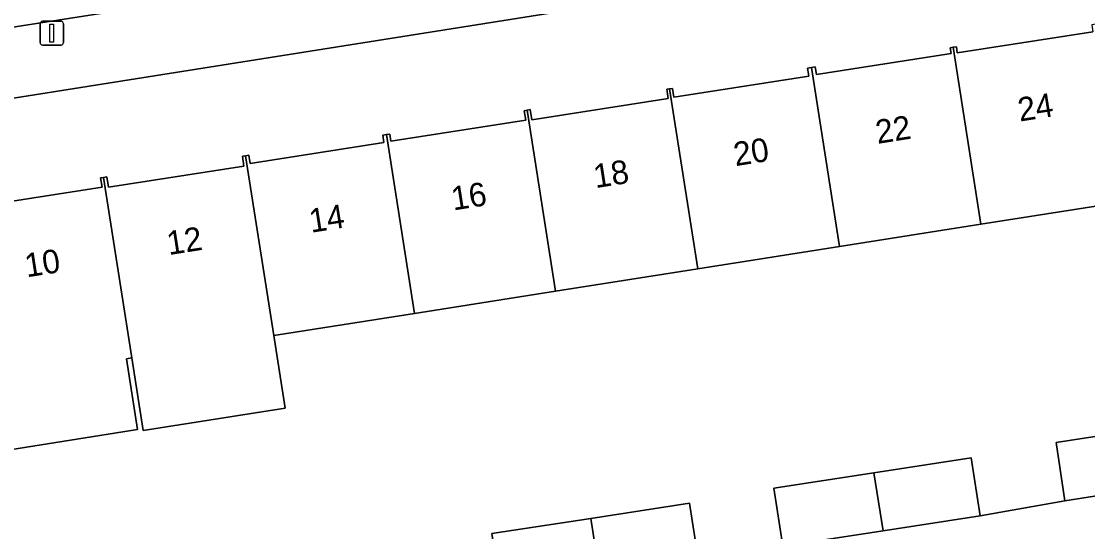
# Model space of a CAD drawing. Extents: x 160077 to 160948, y 386481 to 387498.
# Drawn here: x 160689.61 to 160734.61, y 387042.82 to 387064.36 of the extents above; entities that cross this region are included whole.
import ezdxf

# ---------------------------------------------------------------- set-up
doc = ezdxf.new("R2010")
doc.units = 0
for name, color, linetype in [('IMGEO_Erf', 7, 'Continuous'), ('IMGEO_Lichtmast', 7, 'Continuous'), ('IMGEO_Pand', 7, 'Continuous'), ('IMGEO_Pand_nummerreeks', 7, 'Continuous'), ('IMGEO_Rijbaan_lokaal_open', 7, 'Continuous'), ('IMGEO_Voetpad_open', 7, 'Continuous')]:
    doc.layers.add(name, color=color, linetype=linetype)

msp = doc.modelspace()

# ---------------------------------------------------------------- linework, layer by layer
at = {"layer": 'IMGEO_Erf'}
for points in [[(160764.317, 387073.021), (160659.872, 387056.455), (160657.715, 387056.101)], [(160687.242, 387056.467), (160693.017, 387057.367), (160692.957, 387057.752), (160693.085, 387057.772), (160693.217, 387057.793), (160693.284, 387057.36), (160699.003, 387058.252), (160698.939, 387058.664), (160699.075, 387058.685), (160699.211, 387058.706), (160699.264, 387058.362), (160704.913, 387059.243), (160704.864, 387059.555), (160705.015, 387059.579), (160705.163, 387059.602), (160705.21, 387059.303), (160710.896, 387060.19), (160710.834, 387060.59), (160710.96, 387060.614), (160711.087, 387060.638), (160711.153, 387060.207), (160716.907, 387061.104), (160716.846, 387061.496), (160716.965, 387061.514), (160717.086, 387061.533), (160717.144, 387061.161), (160722.843, 387062.05), (160722.79, 387062.389), (160722.95, 387062.414), (160723.109, 387062.439), (160723.16, 387062.112), (160728.844, 387062.999), (160728.806, 387063.245), (160728.938, 387063.266), (160729.068, 387063.286), (160729.108, 387063.026), (160734.834, 387063.919)], [(160736.125, 387056.748), (160730.108, 387055.8), (160724.134, 387054.859), (160718.156, 387053.918), (160712.157, 387052.974), (160706.197, 387052.035), (160700.264, 387051.101), (160700.746, 387048.03), (160694.759, 387047.087), (160694.278, 387050.158), (160694.045, 387050.121), (160694.516, 387047.128), (160688.856, 387046.238), (160688.385, 387049.231), (160688.248, 387049.209), (160688.67, 387046.518), (160682.655, 387045.571), (160682.233, 387048.262), (160676.304, 387047.328), (160670.322, 387046.386), (160669.128, 387046.198), (160664.187, 387045.427), (160663.007, 387052.985)], [(160685.614, 387039.088), (160689.734, 387039.739), (160693.9, 387040.398), (160694.288, 387037.947), (160697.738, 387038.492), (160697.759, 387038.359), (160709.848, 387040.286), (160709.47, 387042.737), (160713.641, 387043.38), (160717.811, 387044.023), (160718.189, 387041.572), (160721.75, 387042.207), (160721.372, 387044.658), (160725.59, 387045.309), (160729.694, 387045.942), (160730.072, 387043.491), (160733.651, 387044.129), (160733.274, 387046.58), (160737.649, 387047.255)]]:
    msp.add_lwpolyline(points, dxfattribs=at)
at = {"layer": 'IMGEO_Lichtmast'}
for p, q in [((160690.401, 387063.463), (160690.401, 387064.263)), ((160690.401, 387064.263), (160690.401, 387063.463)), ((160690.501, 387064.363), (160691.291, 387064.363)), ((160691.291, 387064.363), (160690.501, 387064.363)), ((160691.391, 387064.263), (160691.391, 387063.463)), ((160691.391, 387063.463), (160691.391, 387064.263)), ((160691.291, 387063.363), (160690.501, 387063.363)), ((160690.501, 387063.363), (160691.291, 387063.363))]:
    msp.add_line(p, q, dxfattribs=at)
msp.add_lwpolyline([(160690.821, 387064.238), (160690.971, 387064.238), (160690.971, 387063.488), (160690.821, 387063.488), (160690.821, 387064.238)], dxfattribs=at)
for centre, start, end in [((160690.501, 387064.263), 90, 180), ((160690.501, 387064.263), 90, 180), ((160691.291, 387064.263), 0, 90), ((160691.291, 387064.263), 360, 90), ((160690.501, 387063.463), 180, 270), ((160690.501, 387063.463), 180, 270), ((160691.291, 387063.463), 270, 0), ((160691.291, 387063.463), 270, 0)]:
    msp.add_arc(centre, 0.1, start, end, dxfattribs=at)
at = {"layer": 'IMGEO_Pand'}
for points in [[(160734.95, 387064.242), (160734.787, 387064.217), (160734.834, 387063.919), (160729.108, 387063.026), (160729.068, 387063.286), (160728.938, 387063.266), (160730.108, 387055.8), (160736.125, 387056.748)], [(160724.134, 387054.859), (160730.108, 387055.8), (160728.938, 387063.266), (160728.806, 387063.245), (160728.844, 387062.999), (160723.16, 387062.112), (160723.109, 387062.439), (160722.95, 387062.414)], [(160722.95, 387062.414), (160722.79, 387062.389), (160722.843, 387062.05), (160717.144, 387061.161), (160717.086, 387061.533), (160716.965, 387061.514), (160718.156, 387053.918), (160724.134, 387054.859)], [(160716.965, 387061.514), (160716.846, 387061.496), (160716.907, 387061.104), (160711.153, 387060.207), (160711.087, 387060.638), (160710.96, 387060.614), (160712.157, 387052.974), (160718.156, 387053.918)], [(160706.197, 387052.035), (160712.157, 387052.974), (160710.96, 387060.614), (160710.834, 387060.59), (160710.896, 387060.19), (160705.21, 387059.303), (160705.163, 387059.602), (160705.015, 387059.579)], [(160700.264, 387051.101), (160706.197, 387052.035), (160705.015, 387059.579), (160704.864, 387059.555), (160704.913, 387059.243), (160699.264, 387058.362), (160699.211, 387058.706), (160699.075, 387058.685)], [(160699.075, 387058.685), (160698.939, 387058.664), (160699.003, 387058.252), (160693.284, 387057.36), (160693.217, 387057.793), (160693.085, 387057.772), (160694.278, 387050.158), (160694.759, 387047.087), (160700.746, 387048.03), (160700.264, 387051.101)], [(160693.085, 387057.772), (160692.957, 387057.752), (160693.017, 387057.367), (160687.242, 387056.467), (160687.186, 387056.825), (160687.058, 387056.805), (160688.248, 387049.209), (160688.385, 387049.231), (160688.856, 387046.238), (160694.516, 387047.128), (160694.045, 387050.121), (160694.278, 387050.158)], [(160733.274, 387046.58), (160733.651, 387044.129), (160738.035, 387044.805), (160737.649, 387047.255)], [(160730.072, 387043.491), (160729.694, 387045.942), (160725.59, 387045.309), (160725.976, 387042.859)], [(160721.372, 387044.658), (160721.75, 387042.207), (160725.976, 387042.859), (160725.59, 387045.309)], [(160718.189, 387041.572), (160717.811, 387044.023), (160713.641, 387043.38), (160714.027, 387040.93)], [(160709.47, 387042.737), (160709.848, 387040.286), (160714.027, 387040.93), (160713.641, 387043.38)]]:
    msp.add_lwpolyline(points, close=True, dxfattribs=at)
at = {"layer": 'IMGEO_Rijbaan_lokaal_open'}
msp.add_lwpolyline([(160701.47, 387073.263), (160683.343, 387070.392), (160657.001, 387066.193), (160654.925, 387065.876), (160656.065, 387058.898), (160658.172, 387059.228), (160660.387, 387059.554), (160685.645, 387063.559), (160708.737, 387067.166)], dxfattribs=at)
at = {"layer": 'IMGEO_Voetpad_open'}
for points in [[(160657.715, 387056.101), (160659.872, 387056.455), (160764.317, 387073.021)], [(160708.737, 387067.166), (160685.645, 387063.559), (160660.387, 387059.554), (160658.172, 387059.228), (160656.065, 387058.898), (160655.091, 387058.745), (160655.916, 387053.83)], [(160738.035, 387044.805), (160733.651, 387044.129), (160730.072, 387043.491), (160725.976, 387042.859), (160721.75, 387042.207), (160718.189, 387041.572), (160714.027, 387040.93), (160709.848, 387040.286), (160697.759, 387038.359), (160697.978, 387036.986), (160704.396, 387038.01), (160704.874, 387035.014), (160705.351, 387032.019), (160705.829, 387029.024), (160706.306, 387026.029), (160706.784, 387023.033), (160707.261, 387020.038), (160708.265, 387013.744), (160701.847, 387012.721), (160698.827, 387012.239), (160695.806, 387011.757), (160692.786, 387011.276), (160689.765, 387010.794), (160688.762, 387017.088)]]:
    msp.add_lwpolyline(points, dxfattribs=at)

# ---------------------------------------------------------------- texts
at = {"layer": 'IMGEO_Pand_nummerreeks'}
for s, rotation, p in [('24', 8.9195, (160731.744, 387060.129)), ('22', 8.9195, (160725.741, 387059.187)), ('20', 8.9195, (160719.748, 387058.247)), ('18', 8.9195, (160713.838, 387057.319)), ('16', 8.9195, (160707.835, 387056.376)), ('14', 8.9195, (160701.836, 387055.435)), ('12', 8.921, (160695.833, 387054.493)), ('10', 8.921, (160689.839, 387053.553))]:
    msp.add_text(s, height=1, rotation=rotation, dxfattribs=at).set_placement(p)

doc.saveas('drawing.dxf')
